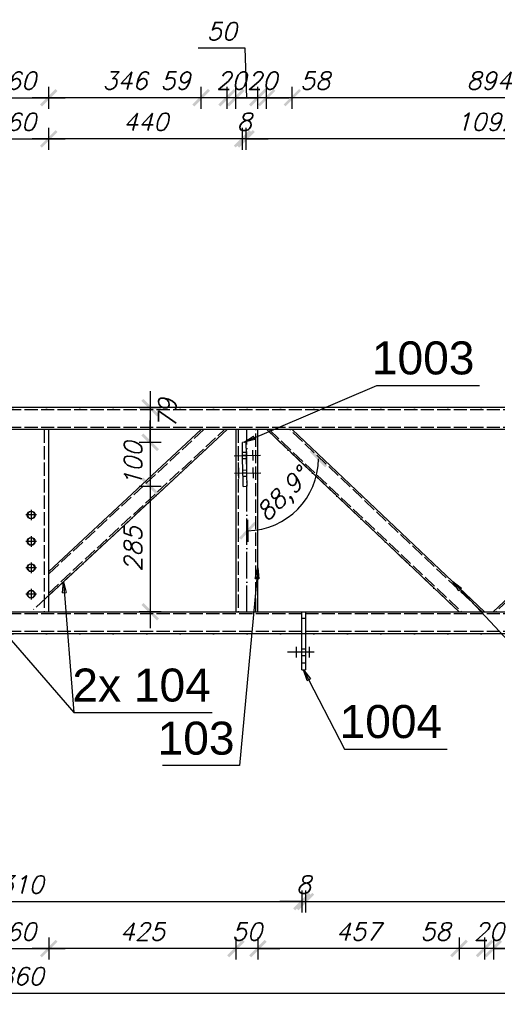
# Model space of a CAD drawing. Header units: millimetres. Extents: x 1814 to 94182, y 11562 to 49454.
# Tile 520 of 656: x 31332 to 31441, y 20951 to 21175. Entities that reach past the tile are written whole.
import ezdxf

# ---------------------------------------------------------------- set-up
doc = ezdxf.new("R2010")
doc.units = ezdxf.units.MM
doc.linetypes.add('ACAD_ISO02W100', pattern=[15, 12, -3])
doc.linetypes.add('ACAD_ISO04W100', pattern=[30, 24, -3, 0, -3])
doc.layers.add('wymiar', color=135, linetype='Continuous', lineweight=9)
doc.styles.add('ARIAL', font='arial.ttf')
doc.styles.add('WYMIARY', font='simplex.shx', dxfattribs={"oblique": 15})
doc.dimstyles.new('1-25', dxfattribs={"dimscale": 25, "dimtxt": 0.16, "dimasz": 0.2, "dimexe": 0.1, "dimexo": 0.1, "dimgap": 0.075, "dimtad": 1, "dimdec": 0, "dimlfac": 10, "dimrnd": 0.01, "dimzin": 9, "dimtxsty": 'WYMIARY', "dimblk": 'ARCHTICK', "dimcen": 0.2, "dimdle": 0.15, "dimadec": 1, "dimazin": 1, "dimtfac": 1, "dimtdec": 0, "dimtix": 1, "dimtmove": 2, "dimatfit": 3, "dimldrblk": 'ARCHTICK', "dimfxl": 0, "dimarcsym": 0})

# ---------------------------------------------------------------- blocks, each defined once
blk = doc.blocks.new('_ARCHTICK')
at = {"color": 0, "linetype": 'ByBlock', "lineweight": -2}
blk.add_solid([(0.398, 0.309), (0.309, 0.398), (-0.309, -0.398), (-0.398, -0.309)], dxfattribs=at)
blk = doc.blocks.new('*D3079')
at = {"layer": 'Defpoints', "color": 0}
for p in [(31265.25, 21028.83), (31396.25, 21028.83), (31396.25, 20974.67)]:
    blk.add_point(p, dxfattribs=at)
at = {"layer": 'wymiar', "color": 0, "lineweight": -2}
for p, q in [((31265.25, 20977.17), (31265.25, 20972.17)), ((31396.25, 20977.17), (31396.25, 20972.17)), ((31261.5, 20974.67), (31400, 20974.67))]:
    blk.add_line(p, q, dxfattribs=at)
at = {"layer": 'wymiar', "color": 0, "lineweight": -2, "xscale": 5, "yscale": 5, "zscale": 5, "rotation": 180}
blk.add_blockref('_ARCHTICK', (31265.25, 20974.67), dxfattribs=at)
at = {"layer": 'wymiar', "color": 0, "lineweight": -2, "xscale": 5, "yscale": 5, "zscale": 5}
blk.add_blockref('_ARCHTICK', (31396.25, 20974.67), dxfattribs=at)
at = {"layer": 'wymiar', "color": 0, "insert": (31330.75, 20978.54), "char_height": 4, "attachment_point": 5, "style": 'WYMIARY'}
blk.add_mtext('1310', dxfattribs=at)
blk = doc.blocks.new('*D3080')
at = {"layer": 'Defpoints', "color": 0}
for p in [(31396.25, 21028.83), (31397.05, 21028.83), (31397.05, 20974.67)]:
    blk.add_point(p, dxfattribs=at)
at = {"layer": 'wymiar', "color": 0, "lineweight": -2}
for p, q in [((31396.25, 20977.17), (31396.25, 20972.17)), ((31397.05, 20977.17), (31397.05, 20972.17)), ((31396.25, 20974.67), (31391.25, 20974.67)), ((31396.25, 20974.67), (31397.05, 20974.67)), ((31397.05, 20974.67), (31402.05, 20974.67))]:
    blk.add_line(p, q, dxfattribs=at)
at = {"layer": 'wymiar', "color": 0, "lineweight": -2, "xscale": 5, "yscale": 5, "zscale": 5}
blk.add_blockref('_ARCHTICK', (31396.25, 20974.67), dxfattribs=at)
at = {"layer": 'wymiar', "color": 0, "lineweight": -2, "xscale": 5, "yscale": 5, "zscale": 5, "rotation": 180}
blk.add_blockref('_ARCHTICK', (31397.05, 20974.67), dxfattribs=at)
at = {"layer": 'wymiar', "color": 0, "insert": (31396.65, 20978.54), "char_height": 4, "attachment_point": 5, "style": 'WYMIARY'}
blk.add_mtext('8', dxfattribs=at)
blk = doc.blocks.new('*D3089')
at = {"layer": 'Defpoints', "color": 0}
for p in [(31397.05, 21028.83), (31529.25, 21028.83), (31529.25, 20974.67)]:
    blk.add_point(p, dxfattribs=at)
at = {"layer": 'wymiar', "color": 0, "lineweight": -2}
for p, q in [((31397.05, 20977.17), (31397.05, 20972.17)), ((31529.25, 20977.17), (31529.25, 20972.17)), ((31393.3, 20974.67), (31533, 20974.67))]:
    blk.add_line(p, q, dxfattribs=at)
at = {"layer": 'wymiar', "color": 0, "lineweight": -2, "xscale": 5, "yscale": 5, "zscale": 5, "rotation": 180}
blk.add_blockref('_ARCHTICK', (31397.05, 20974.67), dxfattribs=at)
at = {"layer": 'wymiar', "color": 0, "lineweight": -2, "xscale": 5, "yscale": 5, "zscale": 5}
blk.add_blockref('_ARCHTICK', (31529.25, 20974.67), dxfattribs=at)
at = {"layer": 'wymiar', "color": 0, "insert": (31463.15, 20978.54), "char_height": 4, "attachment_point": 5, "style": 'WYMIARY'}
blk.add_mtext('1322', dxfattribs=at)
blk = doc.blocks.new('*D3123')
at = {"layer": 'Defpoints', "color": 0}
for p in [(31322.75, 21040.53), (31338.75, 21040.53), (31338.75, 20963.99)]:
    blk.add_point(p, dxfattribs=at)
at = {"layer": 'wymiar', "color": 0, "lineweight": -2}
for p, q in [((31322.75, 20966.49), (31322.75, 20961.49)), ((31338.75, 20966.49), (31338.75, 20961.49)), ((31319, 20963.99), (31342.5, 20963.99))]:
    blk.add_line(p, q, dxfattribs=at)
at = {"layer": 'wymiar', "color": 0, "lineweight": -2, "xscale": 5, "yscale": 5, "zscale": 5, "rotation": 180}
blk.add_blockref('_ARCHTICK', (31322.75, 20963.99), dxfattribs=at)
at = {"layer": 'wymiar', "color": 0, "lineweight": -2, "xscale": 5, "yscale": 5, "zscale": 5}
blk.add_blockref('_ARCHTICK', (31338.75, 20963.99), dxfattribs=at)
at = {"layer": 'wymiar', "color": 0, "insert": (31330.75, 20967.86), "char_height": 4, "attachment_point": 5, "style": 'WYMIARY'}
blk.add_mtext('160', dxfattribs=at)
blk = doc.blocks.new('*D3031')
at = {"layer": 'Defpoints', "color": 0}
for p in [(31439.74, 21040.53), (31445.55, 21040.53), (31439.74, 20963.99)]:
    blk.add_point(p, dxfattribs=at)
at = {"layer": 'wymiar', "color": 0, "lineweight": -2}
for p, q in [((31439.74, 20966.49), (31439.74, 20961.49)), ((31445.55, 20966.49), (31445.55, 20961.49)), ((31449.3, 20963.99), (31435.99, 20963.99))]:
    blk.add_line(p, q, dxfattribs=at)
at = {"layer": 'wymiar', "color": 0, "lineweight": -2, "xscale": 5, "yscale": 5, "zscale": 5, "rotation": 180}
blk.add_blockref('_ARCHTICK', (31439.74, 20963.99), dxfattribs=at)
at = {"layer": 'wymiar', "color": 0, "lineweight": -2, "xscale": 5, "yscale": 5, "zscale": 5}
blk.add_blockref('_ARCHTICK', (31445.55, 20963.99), dxfattribs=at)
at = {"layer": 'wymiar', "color": 0, "insert": (31450.2, 20967.86), "char_height": 4, "attachment_point": 5, "style": 'WYMIARY'}
blk.add_mtext('58', dxfattribs=at)
blk = doc.blocks.new('*D3032')
at = {"layer": 'Defpoints', "color": 0}
for p in [(31437.77, 21040.53), (31439.74, 21040.53), (31437.77, 20963.99)]:
    blk.add_point(p, dxfattribs=at)
at = {"layer": 'wymiar', "color": 0, "lineweight": -2}
for p, q in [((31437.77, 20966.49), (31437.77, 20961.49)), ((31439.74, 20966.49), (31439.74, 20961.49)), ((31437.77, 20963.99), (31432.77, 20963.99)), ((31439.74, 20963.99), (31437.77, 20963.99)), ((31439.74, 20963.99), (31444.74, 20963.99))]:
    blk.add_line(p, q, dxfattribs=at)
at = {"layer": 'wymiar', "color": 0, "lineweight": -2, "xscale": 5, "yscale": 5, "zscale": 5}
blk.add_blockref('_ARCHTICK', (31437.77, 20963.99), dxfattribs=at)
at = {"layer": 'wymiar', "color": 0, "lineweight": -2, "xscale": 5, "yscale": 5, "zscale": 5, "rotation": 180}
blk.add_blockref('_ARCHTICK', (31439.74, 20963.99), dxfattribs=at)
at = {"layer": 'wymiar', "color": 0, "insert": (31438.75, 20967.86), "char_height": 4, "attachment_point": 5, "style": 'WYMIARY'}
blk.add_mtext('20', dxfattribs=at)
blk = doc.blocks.new('*D3033')
at = {"layer": 'Defpoints', "color": 0}
for p in [(31431.95, 21040.53), (31437.77, 21040.53), (31431.95, 20963.99)]:
    blk.add_point(p, dxfattribs=at)
at = {"layer": 'wymiar', "color": 0, "lineweight": -2}
for p, q in [((31431.95, 20966.49), (31431.95, 20961.49)), ((31437.77, 20966.49), (31437.77, 20961.49)), ((31441.52, 20963.99), (31428.2, 20963.99))]:
    blk.add_line(p, q, dxfattribs=at)
at = {"layer": 'wymiar', "color": 0, "lineweight": -2, "xscale": 5, "yscale": 5, "zscale": 5, "rotation": 180}
blk.add_blockref('_ARCHTICK', (31431.95, 20963.99), dxfattribs=at)
at = {"layer": 'wymiar', "color": 0, "lineweight": -2, "xscale": 5, "yscale": 5, "zscale": 5}
blk.add_blockref('_ARCHTICK', (31437.77, 20963.99), dxfattribs=at)
at = {"layer": 'wymiar', "color": 0, "insert": (31426.57, 20967.86), "char_height": 4, "attachment_point": 5, "style": 'WYMIARY'}
blk.add_mtext('58', dxfattribs=at)
blk = doc.blocks.new('*D3034')
at = {"layer": 'Defpoints', "color": 0}
for p in [(31386.25, 21040.53), (31431.95, 21040.53), (31386.25, 20963.99)]:
    blk.add_point(p, dxfattribs=at)
at = {"layer": 'wymiar', "color": 0, "lineweight": -2}
for p, q in [((31386.25, 20966.49), (31386.25, 20961.49)), ((31431.95, 20966.49), (31431.95, 20961.49)), ((31435.7, 20963.99), (31382.5, 20963.99))]:
    blk.add_line(p, q, dxfattribs=at)
at = {"layer": 'wymiar', "color": 0, "lineweight": -2, "xscale": 5, "yscale": 5, "zscale": 5, "rotation": 180}
blk.add_blockref('_ARCHTICK', (31386.25, 20963.99), dxfattribs=at)
at = {"layer": 'wymiar', "color": 0, "lineweight": -2, "xscale": 5, "yscale": 5, "zscale": 5}
blk.add_blockref('_ARCHTICK', (31431.95, 20963.99), dxfattribs=at)
at = {"layer": 'wymiar', "color": 0, "insert": (31409.1, 20967.86), "char_height": 4, "attachment_point": 5, "style": 'WYMIARY'}
blk.add_mtext('457', dxfattribs=at)
blk = doc.blocks.new('*D3035')
at = {"layer": 'Defpoints', "color": 0}
for p in [(31381.25, 21040.53), (31386.25, 21040.53), (31381.25, 20963.99)]:
    blk.add_point(p, dxfattribs=at)
at = {"layer": 'wymiar', "color": 0, "lineweight": -2}
for p, q in [((31381.25, 20966.49), (31381.25, 20961.49)), ((31386.25, 20966.49), (31386.25, 20961.49)), ((31381.25, 20963.99), (31376.25, 20963.99)), ((31386.25, 20963.99), (31381.25, 20963.99)), ((31386.25, 20963.99), (31391.25, 20963.99))]:
    blk.add_line(p, q, dxfattribs=at)
at = {"layer": 'wymiar', "color": 0, "lineweight": -2, "xscale": 5, "yscale": 5, "zscale": 5}
blk.add_blockref('_ARCHTICK', (31381.25, 20963.99), dxfattribs=at)
at = {"layer": 'wymiar', "color": 0, "lineweight": -2, "xscale": 5, "yscale": 5, "zscale": 5, "rotation": 180}
blk.add_blockref('_ARCHTICK', (31386.25, 20963.99), dxfattribs=at)
at = {"layer": 'wymiar', "color": 0, "insert": (31383.75, 20967.86), "char_height": 4, "attachment_point": 5, "style": 'WYMIARY'}
blk.add_mtext('50', dxfattribs=at)
blk = doc.blocks.new('*D3036')
at = {"layer": 'Defpoints', "color": 0}
for p in [(31338.75, 21040.53), (31381.25, 21040.53), (31338.75, 20963.99)]:
    blk.add_point(p, dxfattribs=at)
at = {"layer": 'wymiar', "color": 0, "lineweight": -2}
for p, q in [((31338.75, 20966.49), (31338.75, 20961.49)), ((31381.25, 20966.49), (31381.25, 20961.49)), ((31385, 20963.99), (31335, 20963.99))]:
    blk.add_line(p, q, dxfattribs=at)
at = {"layer": 'wymiar', "color": 0, "lineweight": -2, "xscale": 5, "yscale": 5, "zscale": 5, "rotation": 180}
blk.add_blockref('_ARCHTICK', (31338.75, 20963.99), dxfattribs=at)
at = {"layer": 'wymiar', "color": 0, "lineweight": -2, "xscale": 5, "yscale": 5, "zscale": 5}
blk.add_blockref('_ARCHTICK', (31381.25, 20963.99), dxfattribs=at)
at = {"layer": 'wymiar', "color": 0, "insert": (31360, 20967.86), "char_height": 4, "attachment_point": 5, "style": 'WYMIARY'}
blk.add_mtext('425', dxfattribs=at)
blk = doc.blocks.new('*D3149')
at = {"layer": 'Defpoints', "color": 0}
for p in [(31338.75, 21148.01), (31322.75, 21081.93), (31338.75, 21081.93)]:
    blk.add_point(p, dxfattribs=at)
at = {"layer": 'wymiar', "color": 0, "lineweight": -2}
for p, q in [((31322.75, 21145.51), (31322.75, 21150.51)), ((31338.75, 21145.51), (31338.75, 21150.51)), ((31319, 21148.01), (31342.5, 21148.01))]:
    blk.add_line(p, q, dxfattribs=at)
at = {"layer": 'wymiar', "color": 0, "lineweight": -2, "xscale": 5, "yscale": 5, "zscale": 5, "rotation": 180}
blk.add_blockref('_ARCHTICK', (31322.75, 21148.01), dxfattribs=at)
at = {"layer": 'wymiar', "color": 0, "lineweight": -2, "xscale": 5, "yscale": 5, "zscale": 5}
blk.add_blockref('_ARCHTICK', (31338.75, 21148.01), dxfattribs=at)
at = {"layer": 'wymiar', "color": 0, "insert": (31330.75, 21151.88), "char_height": 4, "attachment_point": 5, "style": 'WYMIARY'}
blk.add_mtext('160', dxfattribs=at)
blk = doc.blocks.new('*D3160')
at = {"layer": 'Defpoints', "color": 0}
for p in [(31338.75, 21157.37), (31322.75, 21081.93), (31338.75, 21081.93)]:
    blk.add_point(p, dxfattribs=at)
at = {"layer": 'wymiar', "color": 0, "lineweight": -2}
for p, q in [((31322.75, 21154.87), (31322.75, 21159.87)), ((31338.75, 21154.87), (31338.75, 21159.87)), ((31319, 21157.37), (31342.5, 21157.37))]:
    blk.add_line(p, q, dxfattribs=at)
at = {"layer": 'wymiar', "color": 0, "lineweight": -2, "xscale": 5, "yscale": 5, "zscale": 5, "rotation": 180}
blk.add_blockref('_ARCHTICK', (31322.75, 21157.37), dxfattribs=at)
at = {"layer": 'wymiar', "color": 0, "lineweight": -2, "xscale": 5, "yscale": 5, "zscale": 5}
blk.add_blockref('_ARCHTICK', (31338.75, 21157.37), dxfattribs=at)
at = {"layer": 'wymiar', "color": 0, "insert": (31330.75, 21161.24), "char_height": 4, "attachment_point": 5, "style": 'WYMIARY'}
blk.add_mtext('160', dxfattribs=at)
blk = doc.blocks.new('*D3057')
at = {"layer": 'Defpoints', "color": 0}
for p in [(31383.56, 21148.01), (31492.75, 21080.36), (31383.56, 21077.69)]:
    blk.add_point(p, dxfattribs=at)
at = {"layer": 'wymiar', "color": 0, "lineweight": -2}
for p, q in [((31383.56, 21145.51), (31383.56, 21150.51)), ((31492.75, 21145.51), (31492.75, 21150.51)), ((31496.5, 21148.01), (31379.81, 21148.01))]:
    blk.add_line(p, q, dxfattribs=at)
at = {"layer": 'wymiar', "color": 0, "lineweight": -2, "xscale": 5, "yscale": 5, "zscale": 5, "rotation": 180}
blk.add_blockref('_ARCHTICK', (31383.56, 21148.01), dxfattribs=at)
at = {"layer": 'wymiar', "color": 0, "lineweight": -2, "xscale": 5, "yscale": 5, "zscale": 5}
blk.add_blockref('_ARCHTICK', (31492.75, 21148.01), dxfattribs=at)
at = {"layer": 'wymiar', "color": 0, "insert": (31438.16, 21151.88), "char_height": 4, "attachment_point": 5, "style": 'WYMIARY'}
blk.add_mtext('1092', dxfattribs=at)
blk = doc.blocks.new('*D3058')
at = {"layer": 'Defpoints', "color": 0}
for p in [(31382.76, 21148.01), (31382.76, 21077.69), (31383.56, 21077.69)]:
    blk.add_point(p, dxfattribs=at)
at = {"layer": 'wymiar', "color": 0, "lineweight": -2}
for p, q in [((31382.76, 21145.51), (31382.76, 21150.51)), ((31383.56, 21145.51), (31383.56, 21150.51)), ((31382.76, 21148.01), (31377.76, 21148.01)), ((31383.56, 21148.01), (31382.76, 21148.01)), ((31383.56, 21148.01), (31388.56, 21148.01))]:
    blk.add_line(p, q, dxfattribs=at)
at = {"layer": 'wymiar', "color": 0, "lineweight": -2, "xscale": 5, "yscale": 5, "zscale": 5}
blk.add_blockref('_ARCHTICK', (31382.76, 21148.01), dxfattribs=at)
at = {"layer": 'wymiar', "color": 0, "lineweight": -2, "xscale": 5, "yscale": 5, "zscale": 5, "rotation": 180}
blk.add_blockref('_ARCHTICK', (31383.56, 21148.01), dxfattribs=at)
at = {"layer": 'wymiar', "color": 0, "insert": (31383.16, 21151.88), "char_height": 4, "attachment_point": 5, "style": 'WYMIARY'}
blk.add_mtext('8', dxfattribs=at)
blk = doc.blocks.new('*D3059')
at = {"layer": 'Defpoints', "color": 0}
for p in [(31338.75, 21148.01), (31338.75, 21081.93), (31382.76, 21077.69)]:
    blk.add_point(p, dxfattribs=at)
at = {"layer": 'wymiar', "color": 0, "lineweight": -2}
for p, q in [((31338.75, 21145.51), (31338.75, 21150.51)), ((31382.76, 21145.51), (31382.76, 21150.51)), ((31386.51, 21148.01), (31335, 21148.01))]:
    blk.add_line(p, q, dxfattribs=at)
at = {"layer": 'wymiar', "color": 0, "lineweight": -2, "xscale": 5, "yscale": 5, "zscale": 5, "rotation": 180}
blk.add_blockref('_ARCHTICK', (31338.75, 21148.01), dxfattribs=at)
at = {"layer": 'wymiar', "color": 0, "lineweight": -2, "xscale": 5, "yscale": 5, "zscale": 5}
blk.add_blockref('_ARCHTICK', (31382.76, 21148.01), dxfattribs=at)
at = {"layer": 'wymiar', "color": 0, "insert": (31360.76, 21151.88), "char_height": 4, "attachment_point": 5, "style": 'WYMIARY'}
blk.add_mtext('440', dxfattribs=at)
blk = doc.blocks.new('*D3011')
at = {"layer": 'Defpoints', "color": 0}
for p in [(31394.07, 21157.37), (31394.07, 21081.93), (31483.44, 21081.93)]:
    blk.add_point(p, dxfattribs=at)
at = {"layer": 'wymiar', "color": 0, "lineweight": -2}
for p, q in [((31394.07, 21154.87), (31394.07, 21159.87)), ((31483.44, 21154.87), (31483.44, 21159.87)), ((31487.19, 21157.37), (31390.32, 21157.37))]:
    blk.add_line(p, q, dxfattribs=at)
at = {"layer": 'wymiar', "color": 0, "lineweight": -2, "xscale": 5, "yscale": 5, "zscale": 5, "rotation": 180}
blk.add_blockref('_ARCHTICK', (31394.07, 21157.37), dxfattribs=at)
at = {"layer": 'wymiar', "color": 0, "lineweight": -2, "xscale": 5, "yscale": 5, "zscale": 5}
blk.add_blockref('_ARCHTICK', (31483.44, 21157.37), dxfattribs=at)
at = {"layer": 'wymiar', "color": 0, "insert": (31438.75, 21161.24), "char_height": 4, "attachment_point": 5, "style": 'WYMIARY'}
blk.add_mtext('894', dxfattribs=at)
blk = doc.blocks.new('*D3012')
at = {"layer": 'Defpoints', "color": 0}
for p in [(31388.25, 21157.37), (31388.25, 21081.93), (31394.07, 21081.93)]:
    blk.add_point(p, dxfattribs=at)
at = {"layer": 'wymiar', "color": 0, "lineweight": -2}
for p, q in [((31388.25, 21154.87), (31388.25, 21159.87)), ((31394.07, 21154.87), (31394.07, 21159.87)), ((31397.82, 21157.37), (31384.5, 21157.37))]:
    blk.add_line(p, q, dxfattribs=at)
at = {"layer": 'wymiar', "color": 0, "lineweight": -2, "xscale": 5, "yscale": 5, "zscale": 5, "rotation": 180}
blk.add_blockref('_ARCHTICK', (31388.25, 21157.37), dxfattribs=at)
at = {"layer": 'wymiar', "color": 0, "lineweight": -2, "xscale": 5, "yscale": 5, "zscale": 5}
blk.add_blockref('_ARCHTICK', (31394.07, 21157.37), dxfattribs=at)
at = {"layer": 'wymiar', "color": 0, "insert": (31399.23, 21161.24), "char_height": 4, "attachment_point": 5, "style": 'WYMIARY'}
blk.add_mtext('58', dxfattribs=at)
blk = doc.blocks.new('*D3013')
at = {"layer": 'Defpoints', "color": 0}
for p in [(31386.25, 21157.37), (31386.25, 21081.93), (31388.25, 21081.93)]:
    blk.add_point(p, dxfattribs=at)
at = {"layer": 'wymiar', "color": 0, "lineweight": -2}
for p, q in [((31386.25, 21154.87), (31386.25, 21159.87)), ((31388.25, 21154.87), (31388.25, 21159.87)), ((31386.25, 21157.37), (31381.25, 21157.37)), ((31388.25, 21157.37), (31386.25, 21157.37)), ((31388.25, 21157.37), (31393.25, 21157.37))]:
    blk.add_line(p, q, dxfattribs=at)
at = {"layer": 'wymiar', "color": 0, "lineweight": -2, "xscale": 5, "yscale": 5, "zscale": 5}
blk.add_blockref('_ARCHTICK', (31386.25, 21157.37), dxfattribs=at)
at = {"layer": 'wymiar', "color": 0, "lineweight": -2, "xscale": 5, "yscale": 5, "zscale": 5, "rotation": 180}
blk.add_blockref('_ARCHTICK', (31388.25, 21157.37), dxfattribs=at)
at = {"layer": 'wymiar', "color": 0, "insert": (31387.25, 21161.24), "char_height": 4, "attachment_point": 5, "style": 'WYMIARY'}
blk.add_mtext('20', dxfattribs=at)
blk = doc.blocks.new('*D3014')
at = {"layer": 'Defpoints', "color": 0}
for p in [(31381.25, 21157.37), (31381.25, 21081.93), (31386.25, 21081.93)]:
    blk.add_point(p, dxfattribs=at)
at = {"layer": 'wymiar', "color": 0, "lineweight": -2}
for p, q in [((31383.4, 21168.6), (31372.7, 21168.6)), ((31383.75, 21157.37), (31383.4, 21168.6)), ((31381.25, 21154.87), (31381.25, 21159.87)), ((31386.25, 21154.87), (31386.25, 21159.87)), ((31390, 21157.37), (31377.5, 21157.37))]:
    blk.add_line(p, q, dxfattribs=at)
at = {"layer": 'wymiar', "color": 0, "lineweight": -2, "xscale": 5, "yscale": 5, "zscale": 5, "rotation": 180}
blk.add_blockref('_ARCHTICK', (31381.25, 21157.37), dxfattribs=at)
at = {"layer": 'wymiar', "color": 0, "lineweight": -2, "xscale": 5, "yscale": 5, "zscale": 5}
blk.add_blockref('_ARCHTICK', (31386.25, 21157.37), dxfattribs=at)
at = {"layer": 'wymiar', "color": 0, "insert": (31378.05, 21172.47), "char_height": 4, "attachment_point": 5, "style": 'WYMIARY'}
blk.add_mtext('50', dxfattribs=at)
blk = doc.blocks.new('*D3015')
at = {"layer": 'Defpoints', "color": 0}
for p in [(31379.25, 21157.37), (31379.25, 21081.93), (31381.25, 21081.93)]:
    blk.add_point(p, dxfattribs=at)
at = {"layer": 'wymiar', "color": 0, "lineweight": -2}
for p, q in [((31379.25, 21154.87), (31379.25, 21159.87)), ((31381.25, 21154.87), (31381.25, 21159.87)), ((31379.25, 21157.37), (31374.25, 21157.37)), ((31381.25, 21157.37), (31379.25, 21157.37)), ((31381.25, 21157.37), (31386.25, 21157.37))]:
    blk.add_line(p, q, dxfattribs=at)
at = {"layer": 'wymiar', "color": 0, "lineweight": -2, "xscale": 5, "yscale": 5, "zscale": 5}
blk.add_blockref('_ARCHTICK', (31379.25, 21157.37), dxfattribs=at)
at = {"layer": 'wymiar', "color": 0, "lineweight": -2, "xscale": 5, "yscale": 5, "zscale": 5, "rotation": 180}
blk.add_blockref('_ARCHTICK', (31381.25, 21157.37), dxfattribs=at)
at = {"layer": 'wymiar', "color": 0, "insert": (31380.25, 21161.24), "char_height": 4, "attachment_point": 5, "style": 'WYMIARY'}
blk.add_mtext('20', dxfattribs=at)
blk = doc.blocks.new('*D3016')
at = {"layer": 'Defpoints', "color": 0}
for p in [(31373.38, 21157.37), (31373.38, 21081.93), (31379.25, 21081.93)]:
    blk.add_point(p, dxfattribs=at)
at = {"layer": 'wymiar', "color": 0, "lineweight": -2}
for p, q in [((31373.38, 21154.87), (31373.38, 21159.87)), ((31379.25, 21154.87), (31379.25, 21159.87)), ((31383, 21157.37), (31369.63, 21157.37))]:
    blk.add_line(p, q, dxfattribs=at)
at = {"layer": 'wymiar', "color": 0, "lineweight": -2, "xscale": 5, "yscale": 5, "zscale": 5, "rotation": 180}
blk.add_blockref('_ARCHTICK', (31373.38, 21157.37), dxfattribs=at)
at = {"layer": 'wymiar', "color": 0, "lineweight": -2, "xscale": 5, "yscale": 5, "zscale": 5}
blk.add_blockref('_ARCHTICK', (31379.25, 21157.37), dxfattribs=at)
at = {"layer": 'wymiar', "color": 0, "insert": (31367.52, 21161.24), "char_height": 4, "attachment_point": 5, "style": 'WYMIARY'}
blk.add_mtext('59', dxfattribs=at)
blk = doc.blocks.new('*D3017')
at = {"layer": 'Defpoints', "color": 0}
for p in [(31338.75, 21157.37), (31338.75, 21081.93), (31373.38, 21081.93)]:
    blk.add_point(p, dxfattribs=at)
at = {"layer": 'wymiar', "color": 0, "lineweight": -2}
for p, q in [((31338.75, 21154.87), (31338.75, 21159.87)), ((31373.38, 21154.87), (31373.38, 21159.87)), ((31377.13, 21157.37), (31335, 21157.37))]:
    blk.add_line(p, q, dxfattribs=at)
at = {"layer": 'wymiar', "color": 0, "lineweight": -2, "xscale": 5, "yscale": 5, "zscale": 5, "rotation": 180}
blk.add_blockref('_ARCHTICK', (31338.75, 21157.37), dxfattribs=at)
at = {"layer": 'wymiar', "color": 0, "lineweight": -2, "xscale": 5, "yscale": 5, "zscale": 5}
blk.add_blockref('_ARCHTICK', (31373.38, 21157.37), dxfattribs=at)
at = {"layer": 'wymiar', "color": 0, "insert": (31356.07, 21161.24), "char_height": 4, "attachment_point": 5, "style": 'WYMIARY'}
blk.add_mtext('346', dxfattribs=at)
blk = doc.blocks.new('*D3081')
at = {"layer": 'Defpoints', "color": 0}
for p in [(30837.75, 21035.53), (31823.75, 21035.53), (31823.75, 20953.82)]:
    blk.add_point(p, dxfattribs=at)
at = {"layer": 'wymiar', "color": 0, "lineweight": -2}
for p, q in [((30837.75, 20956.32), (30837.75, 20951.32)), ((31823.75, 20956.32), (31823.75, 20951.32)), ((30834, 20953.82), (31827.5, 20953.82))]:
    blk.add_line(p, q, dxfattribs=at)
at = {"layer": 'wymiar', "color": 0, "lineweight": -2, "xscale": 5, "yscale": 5, "zscale": 5, "rotation": 180}
blk.add_blockref('_ARCHTICK', (30837.75, 20953.82), dxfattribs=at)
at = {"layer": 'wymiar', "color": 0, "lineweight": -2, "xscale": 5, "yscale": 5, "zscale": 5}
blk.add_blockref('_ARCHTICK', (31823.75, 20953.82), dxfattribs=at)
at = {"layer": 'wymiar', "color": 0, "insert": (31330.75, 20957.7), "char_height": 4, "attachment_point": 5, "style": 'WYMIARY'}
blk.add_mtext('9860', dxfattribs=at)
blk = doc.blocks.new('*D2991')
at = {"layer": 'Defpoints', "color": 0}
for p in [(31330.75, 21086.93), (31361.79, 21079.04), (31382.73, 21079.04)]:
    blk.add_point(p, dxfattribs=at)
at = {"layer": 'wymiar', "color": 0, "lineweight": -2}
for p, q in [((31361.79, 21090.68), (31361.79, 21075.29)), ((31359.29, 21086.93), (31364.29, 21086.93)), ((31364.29, 21079.04), (31359.29, 21079.04))]:
    blk.add_line(p, q, dxfattribs=at)
at = {"layer": 'wymiar', "color": 0, "lineweight": -2, "xscale": 5, "yscale": 5, "zscale": 5}
for p, rotation in [((31361.79, 21086.93), 90), ((31361.79, 21079.04), 270)]:
    blk.add_blockref('_ARCHTICK', p, dxfattribs=dict(at, rotation=rotation))
at = {"layer": 'wymiar', "color": 0, "insert": (31365.66, 21085.62), "char_height": 4, "attachment_point": 5, "rotation": 90, "style": 'WYMIARY'}
blk.add_mtext('79', dxfattribs=at)
blk = doc.blocks.new('*D2992')
at = {"layer": 'Defpoints', "color": 0}
for p in [(31382.73, 21079.04), (31361.79, 21069.04), (31382.93, 21069.04)]:
    blk.add_point(p, dxfattribs=at)
at = {"layer": 'wymiar', "color": 0, "lineweight": -2}
for p, q in [((31361.79, 21079.04), (31361.79, 21084.04)), ((31364.29, 21079.04), (31359.29, 21079.04)), ((31361.79, 21079.04), (31361.79, 21069.04)), ((31364.29, 21069.04), (31359.29, 21069.04)), ((31361.79, 21069.04), (31361.79, 21064.04))]:
    blk.add_line(p, q, dxfattribs=at)
at = {"layer": 'wymiar', "color": 0, "lineweight": -2, "xscale": 5, "yscale": 5, "zscale": 5}
for p, rotation in [((31361.79, 21079.04), 270), ((31361.79, 21069.04), 90)]:
    blk.add_blockref('_ARCHTICK', p, dxfattribs=dict(at, rotation=rotation))
at = {"layer": 'wymiar', "color": 0, "insert": (31357.91, 21074.04), "char_height": 4, "attachment_point": 5, "rotation": 90, "style": 'WYMIARY'}
blk.add_mtext('100', dxfattribs=at)
blk = doc.blocks.new('*D2977')
at = {"layer": 'Defpoints', "color": 0}
for p in [(31382.93, 21069.04), (31361.79, 21040.53), (31381.25, 21040.53)]:
    blk.add_point(p, dxfattribs=at)
at = {"layer": 'wymiar', "color": 0, "lineweight": -2}
for p, q in [((31361.79, 21072.79), (31361.79, 21036.78)), ((31364.29, 21069.04), (31359.29, 21069.04)), ((31364.29, 21040.53), (31359.29, 21040.53))]:
    blk.add_line(p, q, dxfattribs=at)
at = {"layer": 'wymiar', "color": 0, "lineweight": -2, "xscale": 5, "yscale": 5, "zscale": 5}
for p, rotation in [((31361.79, 21069.04), 90), ((31361.79, 21040.53), 270)]:
    blk.add_blockref('_ARCHTICK', p, dxfattribs=dict(at, rotation=rotation))
at = {"layer": 'wymiar', "color": 0, "insert": (31357.91, 21054.79), "char_height": 4, "attachment_point": 5, "rotation": 90, "style": 'WYMIARY'}
blk.add_mtext('285', dxfattribs=at)
blk = doc.blocks.new('*D2978')
at = {"layer": 'Defpoints', "color": 0}
for p in [(31383.59, 21076.06), (31385.54, 21075.33), (31493.75, 21075.33), (31383.67, 21072.06), (31391.99, 21061.24)]:
    blk.add_point(p, dxfattribs=at)
at = {"layer": 'wymiar', "color": 0, "lineweight": -2}
blk.add_line((31383.89, 21061.44), (31383.99, 21056.44), dxfattribs=at)
blk.add_arc((31383.61, 21075.33), 16.39, 271.1458, 0, dxfattribs=at)
at = {"layer": 'wymiar', "color": 0, "lineweight": -2, "xscale": 5, "yscale": 5, "zscale": 5}
for p, rotation in [((31400, 21075.33), 90.00000000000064), ((31383.94, 21058.94), 181.1457658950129)]:
    blk.add_blockref('_ARCHTICK', p, dxfattribs=dict(at, rotation=rotation))
at = {"layer": 'wymiar', "color": 0, "insert": (31392.28, 21066.83), "char_height": 4, "attachment_point": 5, "rotation": 45.5729, "style": 'WYMIARY'}
blk.add_mtext('88,9°', dxfattribs=at)

msp = doc.modelspace()

# ---------------------------------------------------------------- linework, layer by layer
at = {"color": 145, "linetype": 'Continuous', "ltscale": 0.25}
for p, q in [((31823.753, 21086.929), (30837.753, 21086.929)), ((31338.753, 21081.929), (31322.753, 21081.929)), ((31338.753, 21040.529), (31338.753, 21081.929)), ((31602.764, 21081.929), (31338.753, 21081.929)), ((31338.753, 21044.25), (31379.253, 21081.929)), ((31373.381, 21081.929), (31338.753, 21049.713)), ((31381.253, 21081.929), (31381.253, 21040.529)), ((31386.253, 21076.71), (31386.253, 21081.929)), ((31388.253, 21081.929), (31431.953, 21040.529)), ((31437.769, 21040.529), (31394.07, 21081.929)), ((31483.437, 21081.929), (31439.737, 21040.529)), ((31383.533, 21079.056), (31382.734, 21079.04)), ((31382.734, 21079.025), (31382.734, 21079.04)), ((31382.738, 21078.812), (31382.734, 21079.025)), ((31382.751, 21078.162), (31382.738, 21078.812)), ((31382.771, 21077.189), (31382.751, 21078.162)), ((31383.533, 21079.056), (31383.538, 21078.828)), ((31383.538, 21078.828), (31383.551, 21078.178)), ((31383.551, 21078.178), (31383.57, 21077.205)), ((31382.794, 21076.041), (31382.771, 21077.189)), ((31383.593, 21076.057), (31382.794, 21076.041)), ((31382.874, 21072.042), (31382.794, 21076.041)), ((31383.57, 21077.205), (31383.593, 21076.057)), ((31383.593, 21076.057), (31383.673, 21072.058)), ((31386.253, 21072.71), (31386.253, 21075.51)), ((31383.673, 21072.058), (31382.874, 21072.042)), ((31382.897, 21070.894), (31382.874, 21072.042)), ((31383.673, 21072.058), (31383.696, 21070.91)), ((31386.253, 21040.529), (31386.253, 21071.509)), ((31382.916, 21069.921), (31382.897, 21070.894)), ((31382.929, 21069.271), (31382.916, 21069.921)), ((31382.934, 21069.042), (31382.929, 21069.271)), ((31382.934, 21069.042), (31383.733, 21069.058)), ((31383.696, 21070.91), (31383.716, 21069.937)), ((31383.716, 21069.937), (31383.729, 21069.287)), ((31383.729, 21069.287), (31383.733, 21069.058)), ((31322.753, 21040.529), (31338.753, 21040.529)), ((31338.753, 21040.529), (31396.254, 21040.529)), ((31396.254, 21040.529), (31397.054, 21040.529)), ((31396.254, 21040.414), (31396.254, 21040.529)), ((31396.254, 21040.089), (31396.254, 21040.414)), ((31396.254, 21039.603), (31396.254, 21040.089)), ((31397.054, 21040.529), (31529.254, 21040.529)), ((31397.054, 21040.529), (31397.054, 21040.414)), ((31397.054, 21040.414), (31397.054, 21040.089)), ((31397.054, 21040.089), (31397.054, 21039.603)), ((31396.254, 21039.029), (31396.254, 21039.603)), ((31397.054, 21039.029), (31396.254, 21039.029)), ((31396.254, 21028.829), (31396.254, 21039.029)), ((31397.054, 21039.603), (31397.054, 21039.029)), ((31397.054, 21039.029), (31397.054, 21031.329)), ((31396.254, 21035.529), (31265.254, 21035.529)), ((31529.254, 21035.529), (31397.054, 21035.529)), ((31397.054, 21031.329), (31397.054, 21028.829)), ((31397.054, 21028.829), (31396.254, 21028.829)), ((31396.254, 21028.255), (31396.254, 21028.829)), ((31397.054, 21028.829), (31397.054, 21028.255)), ((31396.254, 21027.768), (31396.254, 21028.255)), ((31396.254, 21027.443), (31396.254, 21027.768)), ((31396.254, 21027.329), (31396.254, 21027.443)), ((31396.254, 21027.329), (31397.054, 21027.329)), ((31397.054, 21028.255), (31397.054, 21027.768)), ((31397.054, 21027.768), (31397.054, 21027.443)), ((31397.054, 21027.443), (31397.054, 21027.329))]:
    msp.add_line(p, q, dxfattribs=at)
at = {"color": 10, "linetype": 'ACAD_ISO04W100', "ltscale": 0.25}
for p, q in [((31823.753, 21086.929), (30837.753, 21086.929)), ((31379.253, 21081.929), (31334.753, 21040.529)), ((31383.753, 21040.529), (31383.753, 21081.929)), ((31388.253, 21081.929), (31431.953, 21040.529)), ((31380.841, 21076.002), (31387.245, 21076.13)), ((31381.865, 21074.822), (31381.817, 21077.222)), ((31381.841, 21076.022), (31381.841, 21076.022)), ((31385.17, 21074.888), (31385.122, 21077.288)), ((31385.146, 21076.088), (31385.146, 21076.088)), ((31381.945, 21070.823), (31381.897, 21073.223)), ((31385.25, 21070.889), (31385.202, 21073.289)), ((31380.921, 21072.003), (31387.325, 21072.131)), ((31381.921, 21072.023), (31381.921, 21072.023)), ((31385.226, 21072.089), (31385.226, 21072.089)), ((31823.753, 21035.529), (30837.753, 21035.529)), ((31399.007, 21031.329), (31392.602, 21031.329)), ((31395.001, 21030.129), (31395.001, 21032.529)), ((31395.001, 21031.329), (31395.001, 21031.329)), ((31398.007, 21030.129), (31398.007, 21032.529)), ((31398.007, 21031.329), (31398.007, 21031.329))]:
    msp.add_line(p, q, dxfattribs=at)
at = {"color": 84, "linetype": 'ACAD_ISO02W100', "ltscale": 0.25}
for p, q in [((31823.753, 21086.429), (30837.753, 21086.429)), ((31823.753, 21082.429), (30837.753, 21082.429)), ((31337.703, 21081.929), (31337.703, 21040.529)), ((31338.753, 21044.796), (31378.666, 21081.929)), ((31373.968, 21081.929), (31338.753, 21049.167)), ((31381.753, 21081.929), (31381.753, 21040.529)), ((31385.753, 21040.529), (31385.753, 21081.929)), ((31388.835, 21081.929), (31432.535, 21040.529)), ((31437.188, 21040.529), (31393.488, 21081.929)), ((31484.019, 21081.929), (31440.319, 21040.529)), ((31383.579, 21076.757), (31382.78, 21076.741)), ((31386.253, 21075.51), (31386.253, 21076.71)), ((31382.808, 21075.341), (31383.607, 21075.357)), ((31382.86, 21072.742), (31383.659, 21072.758)), ((31382.888, 21071.342), (31383.687, 21071.358)), ((31386.253, 21071.509), (31386.253, 21072.71)), ((31823.753, 21040.029), (30837.753, 21040.029)), ((31823.753, 21036.029), (30837.753, 21036.029)), ((31397.054, 21035.529), (31396.254, 21035.529)), ((31397.054, 21032.029), (31396.254, 21032.029)), ((31396.254, 21030.629), (31397.054, 21030.629))]:
    msp.add_line(p, q, dxfattribs=at)
at = {"color": 0, "linetype": 'ByBlock', "lineweight": -2}
for p, q in [((31383.134, 21079.048, -12701.314), (31385.267, 21080.417, -12701.314)), ((31385.595, 21079.651, -12701.314), (31385.267, 21080.417, -12701.314)), ((31385.595, 21079.651, -12701.314), (31383.134, 21079.048, -12701.314)), ((31385.609, 21048.078, -12709.314), (31386.253, 21050.529, -12709.314)), ((31386.253, 21050.529, -12709.314), (31386.438, 21048.001, -12709.314)), ((31341.856, 21044.815, -12709.814), (31342.075, 21047.34, -12709.814)), ((31342.075, 21047.34, -12709.814), (31342.687, 21044.881, -12709.814)), ((31385.609, 21048.078, -12709.314), (31386.438, 21048.001, -12709.314)), ((31431.912, 21045.295, -12709.814), (31430.51, 21047.406, -12709.814)), ((31430.51, 21047.406, -12709.814), (31432.521, 21045.864, -12709.814)), ((31341.856, 21044.815, -12709.814), (31342.687, 21044.881, -12709.814)), ((31431.912, 21045.295, -12709.814), (31432.521, 21045.864, -12709.814)), ((31397.432, 21024.916, -12699.314), (31396.654, 21027.329, -12699.314)), ((31396.654, 21027.329, -12699.314), (31398.172, 21025.299, -12699.314)), ((31397.432, 21024.916, -12699.314), (31398.172, 21025.299, -12699.314))]:
    msp.add_line(p, q, dxfattribs=at)
at = {"color": 7}
msp.add_line((31342.075, 21047.34), (31344.421, 21017.63), dxfattribs=at)
for points in [[(31383.134, 21079.048), (31413.288, 21091.981), (31436.597, 21091.981)], [(31315.432, 21051.062), (31344.421, 21017.63), (31375.879, 21017.63)], [(31386.253, 21050.529), (31382.101, 21005.563), (31364.62, 21005.563)], [(31430.51, 21047.406), (31460.264, 21015.548), (31491.722, 21015.548)], [(31396.654, 21027.329), (31405.953, 21009.332), (31429.261, 21009.332)]]:
    msp.add_lwpolyline(points, dxfattribs=at)
at = {"color": 7, "linetype": 'Continuous', "ltscale": 0.25}
for points in [[(31334.753, 21063.729), (31334.753, 21062.529), (31333.553, 21062.529)], [(31334.753, 21061.729), (31335.06, 21061.79), (31335.319, 21061.963), (31335.492, 21062.222), (31335.553, 21062.529), (31335.492, 21062.835), (31335.319, 21063.094), (31335.06, 21063.268), (31334.753, 21063.329), (31334.447, 21063.268), (31334.188, 21063.094), (31334.014, 21062.835), (31333.953, 21062.529), (31334.014, 21062.222), (31334.188, 21061.963), (31334.447, 21061.79), (31334.753, 21061.729)], [(31335.953, 21062.529), (31334.753, 21062.529), (31334.753, 21061.329)], [(31334.753, 21057.729), (31334.753, 21056.529), (31333.553, 21056.529)], [(31334.753, 21055.729), (31335.06, 21055.79), (31335.319, 21055.963), (31335.492, 21056.222), (31335.553, 21056.529), (31335.492, 21056.835), (31335.319, 21057.094), (31335.06, 21057.268), (31334.753, 21057.329), (31334.447, 21057.268), (31334.188, 21057.094), (31334.014, 21056.835), (31333.953, 21056.529), (31334.014, 21056.222), (31334.188, 21055.963), (31334.447, 21055.79), (31334.753, 21055.729)], [(31335.953, 21056.529), (31334.753, 21056.529), (31334.753, 21055.329)], [(31334.753, 21051.729), (31334.753, 21050.529), (31333.553, 21050.529)], [(31334.753, 21049.729), (31335.06, 21049.79), (31335.319, 21049.963), (31335.492, 21050.222), (31335.553, 21050.529), (31335.492, 21050.835), (31335.319, 21051.094), (31335.06, 21051.268), (31334.753, 21051.329), (31334.447, 21051.268), (31334.188, 21051.094), (31334.014, 21050.835), (31333.953, 21050.529), (31334.014, 21050.222), (31334.188, 21049.963), (31334.447, 21049.79), (31334.753, 21049.729)], [(31335.953, 21050.529), (31334.753, 21050.529), (31334.753, 21049.329)], [(31334.753, 21045.729), (31334.753, 21044.529), (31333.553, 21044.529)], [(31334.753, 21043.729), (31335.06, 21043.79), (31335.319, 21043.963), (31335.492, 21044.222), (31335.553, 21044.529), (31335.492, 21044.835), (31335.319, 21045.094), (31335.06, 21045.268), (31334.753, 21045.329), (31334.447, 21045.268), (31334.188, 21045.094), (31334.014, 21044.835), (31333.953, 21044.529), (31334.014, 21044.222), (31334.188, 21043.963), (31334.447, 21043.79), (31334.753, 21043.729)], [(31335.953, 21044.529), (31334.753, 21044.529), (31334.753, 21043.329)]]:
    msp.add_lwpolyline(points, dxfattribs=at)
at = {"color": 145, "linetype": 'Continuous', "ltscale": 0.25}
for centre in [(31334.753, 21062.529), (31334.753, 21056.529), (31334.753, 21050.529, 0), (31334.753, 21044.529)]:
    msp.add_circle(centre, 0.9, dxfattribs=at)

# ---------------------------------------------------------------- texts
at = {"color": 7, "style": 'ARIAL'}
for s, p in [('1003', (31412.148, 21094.481)), ('2x 104', (31344.114, 21020.13)), ('1004', (31404.812, 21011.832)), ('103', (31363.479, 21008.063))]:
    msp.add_text(s, height=7.5, dxfattribs=at).set_placement(p)

# ---------------------------------------------------------------- dimensions: what is measured, and where the dimension line sits
at = {"layer": 'wymiar'}
dim = msp.add_linear_dim(base=(31381.253, 21157.369), p1=(31386.253, 21081.929), p2=(31381.253, 21081.929), angle=180, dimstyle='1-25', override={"dimtmove": 1}, dxfattribs=at)
dim.commit()
dim.dimension.update_dxf_attribs({"geometry": '*D3014', "text_midpoint": (31381.528, 21168.6), "dimtype": 160})
for base, p1, p2, picture, middle in [((31338.753, 21157.369), (31322.753, 21081.929), (31338.753, 21081.929), '*D3160', (31330.753, 21161.244)), ((31338.753, 21148.005), (31322.753, 21081.929), (31338.753, 21081.929), '*D3149', (31330.753, 21151.88)), ((31338.753, 20963.988), (31322.753, 21040.529), (31338.753, 21040.529), '*D3123', (31330.753, 20967.863)), ((31823.753, 20953.821), (30837.753, 21035.529), (31823.753, 21035.529), '*D3081', (31330.753, 20957.696)), ((31396.254, 20974.666), (31265.254, 21028.829), (31396.254, 21028.829), '*D3079', (31330.754, 20978.541)), ((31397.054, 20974.666), (31396.254, 21028.829), (31397.054, 21028.829), '*D3080', (31396.654, 20978.541)), ((31529.254, 20974.666), (31397.054, 21028.829), (31529.254, 21028.829), '*D3089', (31463.154, 20978.541))]:
    dim = msp.add_linear_dim(base=base, p1=p1, p2=p2, dimstyle='1-25', dxfattribs=at)
    dim.commit()
    dim.dimension.update_dxf_attribs({"geometry": picture, "text_midpoint": middle})
for base, p1, p2, angle, picture, middle in [((31338.753, 21157.369), (31373.381, 21081.929), (31338.753, 21081.929), 180, '*D3017', (31356.067, 21161.244)), ((31379.253, 21157.369), (31381.253, 21081.929), (31379.253, 21081.929), 180, '*D3015', (31380.253, 21161.244)), ((31386.253, 21157.369), (31388.253, 21081.929), (31386.253, 21081.929), 180, '*D3013', (31387.253, 21161.244)), ((31394.07, 21157.369), (31483.437, 21081.929), (31394.07, 21081.929), 180, '*D3011', (31438.753, 21161.244)), ((31338.753, 21148.005), (31382.761, 21077.691), (31338.753, 21081.929), 180, '*D3059', (31360.757, 21151.88)), ((31382.761, 21148.005), (31383.561, 21077.691), (31382.761, 21077.691), 180, '*D3058', (31383.161, 21151.88)), ((31383.561, 21148.005), (31492.751, 21080.362), (31383.561, 21077.691), 180, '*D3057', (31438.156, 21151.88)), ((31361.789, 21069.042), (31382.734, 21079.04), (31382.934, 21069.042), 90, '*D2992', (31357.914, 21074.041)), ((31361.789, 21040.529), (31382.934, 21069.042), (31381.253, 21040.529), 90, '*D2977', (31357.914, 21054.786)), ((31338.753, 20963.988), (31381.253, 21040.529), (31338.753, 21040.529), 180, '*D3036', (31360.003, 20967.863)), ((31381.253, 20963.988), (31386.253, 21040.529), (31381.253, 21040.529), 180, '*D3035', (31383.753, 20967.863)), ((31386.253, 20963.988), (31431.953, 21040.529), (31386.253, 21040.529), 180, '*D3034', (31409.103, 20967.863)), ((31437.77, 20963.988), (31439.737, 21040.529), (31437.77, 21040.529), 180, '*D3032', (31438.753, 20967.863))]:
    dim = msp.add_linear_dim(base=base, p1=p1, p2=p2, angle=angle, dimstyle='1-25', dxfattribs=at)
    dim.commit()
    dim.dimension.update_dxf_attribs({"geometry": picture, "text_midpoint": middle})
for base, p1, p2, angle, picture, middle in [((31373.381, 21157.369), (31379.253, 21081.929), (31373.381, 21081.929), 180, '*D3016', (31367.52, 21161.244)), ((31388.253, 21157.369), (31394.07, 21081.929), (31388.253, 21081.929), 180, '*D3012', (31399.227, 21161.244)), ((31361.789, 21079.04), (31330.753, 21086.929), (31382.734, 21079.04), 90, '*D2991', (31365.664, 21085.619)), ((31431.953, 20963.988), (31437.77, 21040.529), (31431.953, 21040.529), 180, '*D3033', (31426.572, 20967.863)), ((31439.737, 20963.988), (31445.553, 21040.529), (31439.737, 21040.529), 180, '*D3031', (31450.205, 20967.863))]:
    dim = msp.add_linear_dim(base=base, p1=p1, p2=p2, angle=angle, dimstyle='1-25', dxfattribs=at)
    dim.commit()
    dim.dimension.update_dxf_attribs({"geometry": picture, "text_midpoint": middle, "dimtype": 160})
dim = msp.add_angular_dim_2l(base=(31391.993, 21061.242), line1=((31385.538, 21075.329), (31493.753, 21075.329)), line2=((31383.673, 21072.058), (31383.593, 21076.057)), dimstyle='1-25', dxfattribs=at)
dim.commit()
dim.dimension.update_dxf_attribs({"geometry": '*D2978', "text_midpoint": (31392.276, 21066.832)})

doc.saveas('drawing.dxf')
